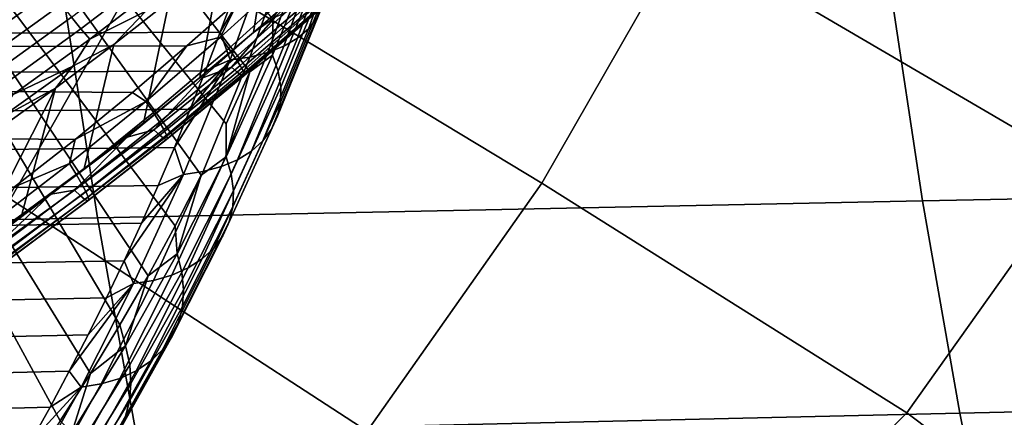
# Model space of a CAD drawing. Header units: metres. Extents: x -240 to 45, y -77 to 27.
# Tile 539 of 656: x -167.702 to -165.41, y -4.027 to -3.102. Entities that reach past the tile are written whole.
import ezdxf

# ---------------------------------------------------------------- set-up
doc = ezdxf.new("R2010")
doc.units = ezdxf.units.M
doc.layers.add('solid_102011X2', color=7, linetype='CONTINUOUS')

msp = doc.modelspace()

# ---------------------------------------------------------------- linework, layer by layer
at = {"layer": 'solid_102011X2'}
for points in [[(-168.481232, -1.524811, 293.744751), (-167.166183, -3.223116, 296.037476), (-167.22171, -3.34399, 295.943542), (-168.533844, -1.725268, 293.657196)], [(-167.113388, -3.184219, 296.13559), (-167.166183, -3.223116, 296.037476), (-168.481232, -1.524811, 293.744751), (-167.113144, -3.101094, 296.127289)], [(-168.533844, -1.725268, 293.657196), (-167.279724, -3.463388, 295.845398), (-167.340225, -3.581376, 295.743073), (-168.592819, -1.918916, 293.559021)], [(-167.221298, -3.421157, 295.952972), (-167.279724, -3.463388, 295.845398), (-168.533844, -1.725268, 293.657196), (-167.22171, -3.34399, 295.943542)], [(-168.592819, -1.918916, 293.559021), (-167.468811, -3.812219, 295.525726), (-167.536911, -3.924903, 295.410736), (-168.657959, -2.10499, 293.450653)], [(-168.592819, -1.918916, 293.559021), (-167.403259, -3.697679, 295.636505), (-167.468811, -3.812219, 295.525726)], [(-168.592819, -1.918916, 293.559021), (-167.340225, -3.581376, 295.743073), (-167.403259, -3.697679, 295.636505)], [(-168.657959, -2.10499, 293.450653), (-167.607529, -4.035441, 295.291473), (-167.680664, -4.143882, 295.16803), (-168.728973, -2.282758, 293.332458)], [(-168.657959, -2.10499, 293.450653), (-167.536911, -3.924903, 295.410736), (-167.607529, -4.035441, 295.291473)], [(-168.728973, -2.282758, 293.332458), (-167.680664, -4.143882, 295.16803), (-167.756332, -4.249838, 295.040375)], [(-165.230438, -3.445271, 319.770264), (-166.155258, -2.904037, 318.506378), (-165.886032, -2.3246, 318.66449), (-164.898483, -2.873154, 319.962158)], [(-166.486938, -3.482304, 318.308929), (-167.391937, -2.935026, 317.03186), (-167.12291, -2.349406, 317.194519), (-166.155258, -2.904037, 318.506378)], [(-167.723358, -3.519461, 316.828766), (-168.609146, -2.966133, 315.538361), (-168.340179, -2.374301, 315.705688), (-167.391937, -2.935026, 317.03186)], [(-167.038544, -3.02755, 298.370972), (-167.157562, -3.131823, 298.37851), (-167.114609, -2.85779, 298.080627), (-167.003647, -2.758188, 298.075104)], [(-167.0103, -3.097593, 296.552948), (-166.912048, -2.826651, 296.719391), (-166.930908, -2.850039, 296.770996), (-167.029861, -3.122931, 296.603363)], [(-167.157562, -3.131823, 298.37851), (-167.282639, -3.236776, 298.386475), (-167.231369, -2.957949, 298.086517), (-167.114609, -2.85779, 298.080627)], [(-167.029861, -3.122931, 296.603363), (-166.930908, -2.850039, 296.770996), (-166.95607, -2.870439, 296.821167), (-167.055649, -3.145031, 296.652466)], [(-167.055649, -3.145031, 296.652466), (-166.95607, -2.870439, 296.821167), (-166.987198, -2.887561, 296.869171), (-167.08728, -3.163579, 296.699615)], [(-167.124329, -3.17831, 296.744049), (-167.023834, -2.901161, 296.914337), (-167.065445, -2.911045, 296.955994), (-167.166245, -3.189014, 296.785217)], [(-167.08728, -3.163579, 296.699615), (-166.987198, -2.887561, 296.869171), (-167.023834, -2.901161, 296.914337), (-167.124329, -3.17831, 296.744049)], [(-165.636856, -4.016413, 319.525665), (-166.486938, -3.482304, 318.308929), (-166.155258, -2.904037, 318.506378), (-165.230438, -3.445271, 319.770264)], [(-167.11145, -2.917072, 296.993561), (-167.202057, -3.040205, 296.953796), (-167.235336, -3.130826, 296.897491)], [(-167.212433, -3.195538, 296.82251), (-167.11145, -2.917072, 296.993561), (-167.235336, -3.130826, 296.897491)], [(-167.166245, -3.189014, 296.785217), (-167.065445, -2.911045, 296.955994), (-167.11145, -2.917072, 296.993561), (-167.212433, -3.195538, 296.82251)], [(-166.892914, -4.059585, 318.057404), (-167.723358, -3.519461, 316.828766), (-167.391937, -2.935026, 317.03186), (-166.486938, -3.482304, 318.308929)], [(-167.113388, -3.184219, 296.13559), (-167.113144, -3.101094, 296.127289), (-167.012283, -2.936302, 296.306763)], [(-167.113388, -3.184219, 296.13559), (-167.012283, -2.936302, 296.306763), (-166.998444, -2.971675, 296.352844), (-167.100571, -3.222116, 296.179901)], [(-167.854141, -3.09524, 297.973907), (-167.680283, -2.971193, 297.961884), (-167.65506, -3.003857, 297.962524), (-167.829834, -3.1286, 297.973938)], [(-167.581573, -3.09606, 297.997772), (-167.407974, -2.963845, 297.988861), (-167.385239, -2.98981, 298.011505), (-167.559372, -3.122923, 298.019897)], [(-167.282639, -3.236776, 298.386475), (-167.413971, -3.342369, 298.394867), (-167.354141, -3.058637, 298.092804), (-167.231369, -2.957949, 298.086517)], [(-167.100571, -3.222116, 296.179901), (-166.998444, -2.971675, 296.352844), (-166.991272, -3.005968, 296.401184), (-167.094391, -3.258856, 296.226593)], [(-167.559372, -3.122923, 298.019897), (-167.385239, -2.98981, 298.011505), (-167.364502, -3.012967, 298.038696), (-167.539032, -3.146969, 298.0466)], [(-167.23436, -3.142989, 298.865692), (-167.064804, -2.988503, 298.856628), (-167.191895, -3.055579, 298.897552)], [(-167.044724, -3.014123, 298.817078), (-167.064804, -2.988503, 298.856628), (-167.23436, -3.142989, 298.865692), (-167.21553, -3.168839, 298.825714)], [(-163.740051, -2.991782, 355.825439), (-165.676132, -3.024626, 354.610199), (-165.600784, -3.523759, 354.506531), (-163.666931, -3.485492, 355.721832)], [(-167.829834, -3.1286, 297.973938), (-167.65506, -3.003857, 297.962524), (-167.629883, -3.035958, 297.968811), (-167.805496, -3.161456, 297.979584)], [(-165.676132, -3.024626, 354.610199), (-167.598511, -3.058002, 353.369507), (-167.520935, -3.562644, 353.265778), (-165.600784, -3.523759, 354.506531)], [(-167.539032, -3.146969, 298.0466), (-167.364502, -3.012967, 298.038696), (-167.408615, -3.082, 298.072479)], [(-167.028397, -3.03595, 298.773743), (-167.044724, -3.014123, 298.817078), (-167.21553, -3.168839, 298.825714), (-167.200363, -3.190742, 298.781982)], [(-167.094391, -3.258856, 296.226593), (-166.991272, -3.005968, 296.401184), (-166.99086, -3.038691, 296.451141), (-167.09494, -3.293913, 296.274902)], [(-167.312607, -3.162997, 298.90448), (-167.191895, -3.055579, 298.897552), (-176.625412, -3.040811, 304.574585), (-176.696564, -3.19562, 304.522491)], [(-167.202057, -3.040205, 296.953796), (-167.876801, -3.041734, 297.357941), (-167.911102, -3.133945, 297.300873), (-167.235336, -3.130826, 296.897491)], [(-167.805496, -3.161456, 297.979584), (-167.629883, -3.035958, 297.968811), (-167.605225, -3.066887, 297.980652), (-167.781586, -3.193185, 297.990814)], [(-167.016068, -3.053624, 298.727295), (-167.028397, -3.03595, 298.773743), (-167.200363, -3.190742, 298.781982), (-167.189102, -3.20834, 298.735229)], [(-167.107483, -3.096056, 298.384918), (-167.157562, -3.131823, 298.37851), (-167.038544, -3.02755, 298.370972)], [(-167.09494, -3.293913, 296.274902), (-166.99086, -3.038691, 296.451141), (-166.997238, -3.069379, 296.501984), (-167.102203, -3.326789, 296.324249)], [(-167.598511, -3.058002, 353.369507), (-169.507019, -3.091894, 352.103607), (-169.427155, -3.60213, 351.999786), (-167.520935, -3.562644, 353.265778)], [(-167.781586, -3.193185, 297.990814), (-167.605225, -3.066887, 297.980652), (-167.581573, -3.09606, 297.997772), (-167.758575, -3.223187, 298.007385)], [(-167.413971, -3.342369, 298.394867), (-167.551758, -3.4485, 298.403809), (-167.483215, -3.159832, 298.099548), (-167.354141, -3.058637, 298.092804)], [(-167.408615, -3.082, 298.072479), (-167.354141, -3.058637, 298.092804), (-167.483215, -3.159832, 298.099548)], [(-167.23436, -3.142989, 298.865692), (-167.191895, -3.055579, 298.897552), (-167.312607, -3.162997, 298.90448)], [(-167.0327, -3.061485, 298.427887), (-167.019196, -3.072172, 298.476105), (-167.195572, -3.224329, 298.483917), (-167.209274, -3.212755, 298.435944)], [(-167.107483, -3.096056, 298.384918), (-167.0327, -3.061485, 298.427887), (-167.209274, -3.212755, 298.435944)], [(-167.00795, -3.066857, 298.678497), (-167.016068, -3.053624, 298.727295), (-167.189102, -3.20834, 298.735229), (-167.181946, -3.221343, 298.686218)], [(-167.004181, -3.075429, 298.628143), (-167.00795, -3.066857, 298.678497), (-167.181946, -3.221343, 298.686218), (-167.179001, -3.229538, 298.635742)], [(-167.102203, -3.326789, 296.324249), (-166.997238, -3.069379, 296.501984), (-167.0103, -3.097593, 296.552948), (-167.116089, -3.357013, 296.37384)], [(-167.539032, -3.146969, 298.0466), (-167.408615, -3.082, 298.072479), (-167.483215, -3.159832, 298.099548), (-167.578247, -3.210261, 298.079895)], [(-167.019196, -3.072172, 298.476105), (-167.009842, -3.078109, 298.526123), (-167.185867, -3.231044, 298.533752), (-167.195572, -3.224329, 298.483917)], [(-167.009842, -3.078109, 298.526123), (-167.004807, -3.079201, 298.577087), (-167.180313, -3.23279, 298.584656), (-167.185867, -3.231044, 298.533752)], [(-167.004807, -3.079201, 298.577087), (-167.004181, -3.075429, 298.628143), (-167.179001, -3.229538, 298.635742), (-167.180313, -3.23279, 298.584656)], [(-167.758575, -3.223187, 298.007385), (-167.581573, -3.09606, 297.997772), (-167.559372, -3.122923, 298.019897), (-167.736877, -3.250893, 298.028961)], [(-167.209274, -3.212755, 298.435944), (-167.277908, -3.238372, 298.393127), (-167.157562, -3.131823, 298.37851), (-167.107483, -3.096056, 298.384918)], [(-167.116089, -3.357013, 296.37384), (-167.0103, -3.097593, 296.552948), (-167.029861, -3.122931, 296.603363), (-167.136383, -3.384156, 296.423004)], [(-167.235336, -3.130826, 296.897491), (-167.911102, -3.133945, 297.300873), (-167.946579, -3.225617, 297.241821), (-167.269745, -3.220951, 296.839294)], [(-167.736877, -3.250893, 298.028961), (-167.559372, -3.122923, 298.019897), (-167.539032, -3.146969, 298.0466), (-167.716934, -3.275779, 298.055176)], [(-167.277908, -3.238372, 298.393127), (-167.282639, -3.236776, 298.386475), (-167.157562, -3.131823, 298.37851)], [(-167.212433, -3.195538, 296.82251), (-167.235336, -3.130826, 296.897491), (-167.269745, -3.220951, 296.839294)], [(-167.136383, -3.384156, 296.423004), (-167.029861, -3.122931, 296.603363), (-167.055649, -3.145031, 296.652466), (-167.162811, -3.407829, 296.471008)], [(-167.716934, -3.275779, 298.055176), (-167.539032, -3.146969, 298.0466), (-167.578247, -3.210261, 298.079895)], [(-167.551758, -3.4485, 298.403809), (-167.69664, -3.555459, 298.413361), (-167.618851, -3.261497, 298.106812), (-167.483215, -3.159832, 298.099548)], [(-167.578247, -3.210261, 298.079895), (-167.483215, -3.159832, 298.099548), (-167.618851, -3.261497, 298.106812)], [(-167.40834, -3.292259, 298.875183), (-167.23436, -3.142989, 298.865692), (-167.312607, -3.162997, 298.90448)], [(-167.21553, -3.168839, 298.825714), (-167.23436, -3.142989, 298.865692), (-167.40834, -3.292259, 298.875183), (-167.390717, -3.318257, 298.834747)], [(-167.162811, -3.407829, 296.471008), (-167.055649, -3.145031, 296.652466), (-167.08728, -3.163579, 296.699615), (-167.194992, -3.427695, 296.517242)], [(-167.439484, -3.271291, 298.911835), (-167.312607, -3.162997, 298.90448), (-176.696564, -3.19562, 304.522491)], [(-167.40834, -3.292259, 298.875183), (-167.312607, -3.162997, 298.90448), (-167.439484, -3.271291, 298.911835)], [(-167.200363, -3.190742, 298.781982), (-167.21553, -3.168839, 298.825714), (-167.390717, -3.318257, 298.834747), (-167.376678, -3.340164, 298.790649)], [(-167.232452, -3.443471, 296.560974), (-167.124329, -3.17831, 296.744049), (-167.166245, -3.189014, 296.785217), (-167.274673, -3.454932, 296.601624)], [(-167.194992, -3.427695, 296.517242), (-167.08728, -3.163579, 296.699615), (-167.124329, -3.17831, 296.744049), (-167.232452, -3.443471, 296.560974)], [(-167.221298, -3.421157, 295.952972), (-167.166183, -3.223116, 296.037476), (-167.113388, -3.184219, 296.13559)], [(-167.221298, -3.421157, 295.952972), (-167.113388, -3.184219, 296.13559), (-167.100571, -3.222116, 296.179901), (-167.209549, -3.461383, 295.995483)], [(-167.573212, -3.380507, 298.9198), (-167.439484, -3.271291, 298.911835), (-176.696564, -3.19562, 304.522491), (-176.74585, -3.298079, 304.486206)], [(-167.189102, -3.20834, 298.735229), (-167.200363, -3.190742, 298.781982), (-167.376678, -3.340164, 298.790649), (-167.366455, -3.357622, 298.743591)], [(-167.212433, -3.195538, 296.82251), (-167.305283, -3.310523, 296.779205), (-167.341965, -3.39952, 296.717163)], [(-167.32106, -3.461914, 296.63858), (-167.212433, -3.195538, 296.82251), (-167.341965, -3.39952, 296.717163)], [(-167.274673, -3.454932, 296.601624), (-167.166245, -3.189014, 296.785217), (-167.212433, -3.195538, 296.82251), (-167.32106, -3.461914, 296.63858)], [(-167.212433, -3.195538, 296.82251), (-167.269745, -3.220951, 296.839294), (-167.305283, -3.310523, 296.779205)], [(-167.269745, -3.220951, 296.839294), (-167.946579, -3.225617, 297.241821), (-167.983246, -3.31673, 297.180817), (-167.305283, -3.310523, 296.779205)], [(-167.750916, -3.33374, 298.087982), (-167.578247, -3.210261, 298.079895), (-167.618851, -3.261497, 298.106812)], [(-167.716934, -3.275779, 298.055176), (-167.578247, -3.210261, 298.079895), (-167.750916, -3.33374, 298.087982)], [(-167.209274, -3.212755, 298.435944), (-167.195572, -3.224329, 298.483917), (-167.376129, -3.370916, 298.492249), (-167.389999, -3.358467, 298.44455)], [(-167.277908, -3.238372, 298.393127), (-167.209274, -3.212755, 298.435944), (-167.389999, -3.358467, 298.44455)], [(-167.195572, -3.224329, 298.483917), (-167.185867, -3.231044, 298.533752), (-167.366089, -3.37841, 298.541901), (-167.376129, -3.370916, 298.492249)], [(-167.181946, -3.221343, 298.686218), (-167.189102, -3.20834, 298.735229), (-167.366455, -3.357622, 298.743591), (-167.360229, -3.370344, 298.694397)], [(-167.185867, -3.231044, 298.533752), (-167.180313, -3.23279, 298.584656), (-167.360031, -3.380824, 298.592712), (-167.366089, -3.37841, 298.541901)], [(-167.179001, -3.229538, 298.635742), (-167.181946, -3.221343, 298.686218), (-167.360229, -3.370344, 298.694397), (-167.358063, -3.37812, 298.643829)], [(-167.180313, -3.23279, 298.584656), (-167.179001, -3.229538, 298.635742), (-167.358063, -3.37812, 298.643829), (-167.360031, -3.380824, 298.592712)], [(-167.221298, -3.421157, 295.952972), (-167.22171, -3.34399, 295.943542), (-167.166183, -3.223116, 296.037476)], [(-167.209549, -3.461383, 295.995483), (-167.100571, -3.222116, 296.179901), (-167.094391, -3.258856, 296.226593), (-167.204391, -3.500378, 296.040436)], [(-167.452011, -3.375674, 298.401825), (-167.413971, -3.342369, 298.394867), (-167.282639, -3.236776, 298.386475)], [(-167.389999, -3.358467, 298.44455), (-167.452011, -3.375674, 298.401825), (-167.282639, -3.236776, 298.386475), (-167.277908, -3.238372, 298.393127)], [(-167.809387, -3.635647, 298.420868), (-167.848572, -3.662919, 298.423492), (-167.761322, -3.363587, 298.114624), (-167.618851, -3.261497, 298.106812)], [(-167.69664, -3.555459, 298.413361), (-167.809387, -3.635647, 298.420868), (-167.618851, -3.261497, 298.106812)], [(-167.750916, -3.33374, 298.087982), (-167.618851, -3.261497, 298.106812), (-167.761322, -3.363587, 298.114624)], [(-167.40834, -3.292259, 298.875183), (-167.439484, -3.271291, 298.911835), (-167.573212, -3.380507, 298.9198)], [(-167.204391, -3.500378, 296.040436), (-167.094391, -3.258856, 296.226593), (-167.09494, -3.293913, 296.274902), (-167.205917, -3.537587, 296.087097)], [(-167.713745, -3.490656, 298.928253), (-167.573212, -3.380507, 298.9198), (-176.74585, -3.298079, 304.486206), (-176.796799, -3.400283, 304.448486)], [(-167.586365, -3.436499, 298.885162), (-167.40834, -3.292259, 298.875183), (-167.573212, -3.380507, 298.9198)], [(-167.390717, -3.318257, 298.834747), (-167.40834, -3.292259, 298.875183), (-167.586365, -3.436499, 298.885162), (-167.569901, -3.462567, 298.844269)], [(-167.205917, -3.537587, 296.087097), (-167.09494, -3.293913, 296.274902), (-167.102203, -3.326789, 296.324249), (-167.214111, -3.572479, 296.134857)], [(-167.305283, -3.310523, 296.779205), (-167.983246, -3.31673, 297.180817), (-168.021118, -3.407263, 297.117767), (-167.341965, -3.39952, 296.717163)], [(-167.376678, -3.340164, 298.790649), (-167.390717, -3.318257, 298.834747), (-167.569901, -3.462567, 298.844269), (-167.556961, -3.484409, 298.799805)], [(-167.366455, -3.357622, 298.743591), (-167.376678, -3.340164, 298.790649), (-167.556961, -3.484409, 298.799805), (-167.547729, -3.501668, 298.752472)], [(-167.452011, -3.375674, 298.401825), (-167.551758, -3.4485, 298.403809), (-167.413971, -3.342369, 298.394867)], [(-167.214111, -3.572479, 296.134857), (-167.102203, -3.326789, 296.324249), (-167.116089, -3.357013, 296.37384), (-167.228836, -3.604556, 296.183044)], [(-167.389999, -3.358467, 298.44455), (-167.376129, -3.370916, 298.492249), (-167.56041, -3.512141, 298.501129), (-167.574432, -3.498826, 298.453705)], [(-167.452011, -3.375674, 298.401825), (-167.389999, -3.358467, 298.44455), (-167.574432, -3.498826, 298.453705)], [(-167.360229, -3.370344, 298.694397), (-167.366455, -3.357622, 298.743591), (-167.547729, -3.501668, 298.752472), (-167.542358, -3.514059, 298.703064)], [(-167.228836, -3.604556, 296.183044), (-167.116089, -3.357013, 296.37384), (-167.136383, -3.384156, 296.423004), (-167.249893, -3.633361, 296.230927)], [(-167.586365, -3.436499, 298.885162), (-167.573212, -3.380507, 298.9198), (-167.713745, -3.490656, 298.928253)], [(-167.62941, -3.508126, 298.411072), (-167.551758, -3.4485, 298.403809), (-167.452011, -3.375674, 298.401825)], [(-167.62941, -3.508126, 298.411072), (-167.452011, -3.375674, 298.401825), (-167.574432, -3.498826, 298.453705)], [(-167.376129, -3.370916, 298.492249), (-167.366089, -3.37841, 298.541901), (-167.550064, -3.520413, 298.550598), (-167.56041, -3.512141, 298.501129)], [(-167.366089, -3.37841, 298.541901), (-167.360031, -3.380824, 298.592712), (-167.543549, -3.52351, 298.601318), (-167.550064, -3.520413, 298.550598)], [(-167.360031, -3.380824, 298.592712), (-167.358063, -3.37812, 298.643829), (-167.54097, -3.52138, 298.652405), (-167.543549, -3.52351, 298.601318)], [(-167.358063, -3.37812, 298.643829), (-167.360229, -3.370344, 298.694397), (-167.542358, -3.514059, 298.703064), (-167.54097, -3.52138, 298.652405)], [(-167.249893, -3.633361, 296.230927), (-167.136383, -3.384156, 296.423004), (-167.162811, -3.407829, 296.471008), (-167.276978, -3.658482, 296.277832)], [(-167.341965, -3.39952, 296.717163), (-168.021118, -3.407263, 297.117767), (-168.060181, -3.497162, 297.052765), (-167.379807, -3.487922, 296.653198)], [(-167.32106, -3.461914, 296.63858), (-167.341965, -3.39952, 296.717163), (-167.379807, -3.487922, 296.653198)], [(-167.276978, -3.658482, 296.277832), (-167.162811, -3.407829, 296.471008), (-167.194992, -3.427695, 296.517242), (-167.309708, -3.679563, 296.32312)], [(-167.768066, -3.5759, 298.89563), (-167.586365, -3.436499, 298.885162), (-167.713745, -3.490656, 298.928253)], [(-167.569901, -3.462567, 298.844269), (-167.586365, -3.436499, 298.885162), (-167.768066, -3.5759, 298.89563), (-167.752731, -3.601964, 298.854309)], [(-167.309708, -3.679563, 296.32312), (-167.194992, -3.427695, 296.517242), (-167.232452, -3.443471, 296.560974), (-167.34761, -3.696301, 296.366119)], [(-167.335526, -3.646807, 295.759796), (-167.279724, -3.463388, 295.845398), (-167.221298, -3.421157, 295.952972)], [(-167.335526, -3.646807, 295.759796), (-167.221298, -3.421157, 295.952972), (-167.209549, -3.461383, 295.995483), (-167.324844, -3.689171, 295.800507)], [(-167.62941, -3.508126, 298.411072), (-167.69664, -3.555459, 298.413361), (-167.551758, -3.4485, 298.403809)], [(-167.390152, -3.708458, 296.406219), (-167.274673, -3.454932, 296.601624), (-167.32106, -3.461914, 296.63858), (-167.436722, -3.715862, 296.442841)], [(-167.34761, -3.696301, 296.366119), (-167.232452, -3.443471, 296.560974), (-167.274673, -3.454932, 296.601624), (-167.390152, -3.708458, 296.406219)], [(-164.939392, -4.541136, 320.575104), (-165.636856, -4.016413, 319.525665), (-165.230438, -3.445271, 319.770264), (-164.360474, -3.97341, 320.975067)], [(-167.556961, -3.484409, 298.799805), (-167.569901, -3.462567, 298.844269), (-167.752731, -3.601964, 298.854309), (-167.740814, -3.623676, 298.809479)], [(-167.32106, -3.461914, 296.63858), (-167.418808, -3.575681, 296.58728), (-167.458954, -3.662758, 296.51944)], [(-167.436722, -3.715862, 296.442841), (-167.32106, -3.461914, 296.63858), (-167.458954, -3.662758, 296.51944)], [(-167.32106, -3.461914, 296.63858), (-167.379807, -3.487922, 296.653198), (-167.418808, -3.575681, 296.58728)], [(-167.335526, -3.646807, 295.759796), (-167.340225, -3.581376, 295.743073), (-167.279724, -3.463388, 295.845398)], [(-167.324844, -3.689171, 295.800507), (-167.209549, -3.461383, 295.995483), (-167.204391, -3.500378, 296.040436), (-167.32074, -3.730238, 295.843658)], [(-166.206238, -4.589978, 319.124603), (-166.892914, -4.059585, 318.057404), (-166.486938, -3.482304, 318.308929), (-165.636856, -4.016413, 319.525665)], [(-167.379807, -3.487922, 296.653198), (-168.060181, -3.497162, 297.052765), (-168.100449, -3.58639, 296.985748), (-167.418808, -3.575681, 296.58728)], [(-167.574432, -3.498826, 298.453705), (-167.56041, -3.512141, 298.501129), (-167.748047, -3.648207, 298.51059), (-167.762177, -3.634039, 298.46347)], [(-167.62941, -3.508126, 298.411072), (-167.574432, -3.498826, 298.453705), (-167.762177, -3.634039, 298.46347)], [(-167.547729, -3.501668, 298.752472), (-167.556961, -3.484409, 298.799805), (-167.740814, -3.623676, 298.809479), (-167.732513, -3.640679, 298.761902)], [(-167.542358, -3.514059, 298.703064), (-167.547729, -3.501668, 298.752472), (-167.732513, -3.640679, 298.761902), (-167.727997, -3.652693, 298.712311)], [(-167.32074, -3.730238, 295.843658), (-167.204391, -3.500378, 296.040436), (-167.205917, -3.537587, 296.087097), (-167.323273, -3.769424, 295.888641)], [(-163.666931, -3.485492, 355.721832), (-165.600784, -3.523759, 354.506531), (-165.514038, -4.017465, 354.387146), (-163.582748, -3.973834, 355.602539)], [(-167.452988, -4.639001, 317.655365), (-168.128922, -4.102902, 316.570221), (-167.723358, -3.519461, 316.828766), (-166.892914, -4.059585, 318.057404)], [(-167.62941, -3.508126, 298.411072), (-167.809387, -3.635647, 298.420868), (-167.69664, -3.555459, 298.413361)], [(-167.62941, -3.508126, 298.411072), (-167.762177, -3.634039, 298.46347), (-167.809387, -3.635647, 298.420868)], [(-167.56041, -3.512141, 298.501129), (-167.550064, -3.520413, 298.550598), (-167.737411, -3.657261, 298.559875), (-167.748047, -3.648207, 298.51059)], [(-167.550064, -3.520413, 298.550598), (-167.543549, -3.52351, 298.601318), (-167.730453, -3.661053, 298.610474), (-167.737411, -3.657261, 298.559875)], [(-167.543549, -3.52351, 298.601318), (-167.54097, -3.52138, 298.652405), (-167.727295, -3.659522, 298.66156), (-167.730453, -3.661053, 298.610474)], [(-167.54097, -3.52138, 298.652405), (-167.542358, -3.514059, 298.703064), (-167.727997, -3.652693, 298.712311), (-167.727295, -3.659522, 298.66156)], [(-165.600784, -3.523759, 354.506531), (-167.520935, -3.562644, 353.265778), (-167.431595, -4.0618, 353.146271), (-165.514038, -4.017465, 354.387146)], [(-167.323273, -3.769424, 295.888641), (-167.205917, -3.537587, 296.087097), (-167.214111, -3.572479, 296.134857), (-167.332397, -3.806168, 295.934814)], [(-167.520935, -3.562644, 353.265778), (-169.427155, -3.60213, 351.999786), (-169.335205, -4.106819, 351.880249), (-167.431595, -4.0618, 353.146271)], [(-167.332397, -3.806168, 295.934814), (-167.214111, -3.572479, 296.134857), (-167.228836, -3.604556, 296.183044), (-167.347977, -3.839946, 295.981537)], [(-167.418808, -3.575681, 296.58728), (-168.100449, -3.58639, 296.985748), (-168.141937, -3.674922, 296.916687), (-167.458954, -3.662758, 296.51944)], [(-167.335526, -3.646807, 295.759796), (-167.403259, -3.697679, 295.636505), (-167.340225, -3.581376, 295.743073)], [(-167.347977, -3.839946, 295.981537), (-167.228836, -3.604556, 296.183044), (-167.249893, -3.633361, 296.230927), (-167.369812, -3.870278, 296.028107)], [(-167.369812, -3.870278, 296.028107), (-167.249893, -3.633361, 296.230927), (-167.276978, -3.658482, 296.277832), (-167.397568, -3.896729, 296.073883)], [(-167.458954, -3.662758, 296.51944), (-168.141937, -3.674922, 296.916687), (-168.184647, -3.762712, 296.845612), (-167.500275, -3.749127, 296.449615)], [(-167.436722, -3.715862, 296.442841), (-167.458954, -3.662758, 296.51944), (-167.500275, -3.749127, 296.449615)], [(-167.455551, -3.860957, 295.556946), (-167.403259, -3.697679, 295.636505), (-167.335526, -3.646807, 295.759796)], [(-167.455551, -3.860957, 295.556946), (-167.335526, -3.646807, 295.759796), (-167.324844, -3.689171, 295.800507), (-167.445969, -3.90528, 295.595795)], [(-167.397568, -3.896729, 296.073883), (-167.276978, -3.658482, 296.277832), (-167.309708, -3.679563, 296.32312), (-167.430862, -3.918924, 296.118195)], [(-167.430862, -3.918924, 296.118195), (-167.309708, -3.679563, 296.32312), (-167.34761, -3.696301, 296.366119), (-167.469208, -3.936545, 296.160461)], [(-167.445969, -3.90528, 295.595795), (-167.324844, -3.689171, 295.800507), (-167.32074, -3.730238, 295.843658), (-167.442932, -3.948246, 295.637146)], [(-167.51207, -3.949341, 296.200012), (-167.390152, -3.708458, 296.406219), (-167.436722, -3.715862, 296.442841), (-167.558838, -3.95713, 296.236298)], [(-167.469208, -3.936545, 296.160461), (-167.34761, -3.696301, 296.366119), (-167.390152, -3.708458, 296.406219), (-167.51207, -3.949341, 296.200012)], [(-167.455551, -3.860957, 295.556946), (-167.468811, -3.812219, 295.525726), (-167.403259, -3.697679, 295.636505)], [(-167.436722, -3.715862, 296.442841), (-167.54277, -3.834749, 296.377838), (-167.586426, -3.919574, 296.304077)], [(-167.558838, -3.95713, 296.236298), (-167.436722, -3.715862, 296.442841), (-167.586426, -3.919574, 296.304077)], [(-167.436722, -3.715862, 296.442841), (-167.500275, -3.749127, 296.449615), (-167.54277, -3.834749, 296.377838)], [(-167.442932, -3.948246, 295.637146), (-167.32074, -3.730238, 295.843658), (-167.323273, -3.769424, 295.888641), (-167.446472, -3.989241, 295.68042)], [(-167.500275, -3.749127, 296.449615), (-168.184647, -3.762712, 296.845612), (-168.228561, -3.84971, 296.772522), (-167.54277, -3.834749, 296.377838)], [(-167.446472, -3.989241, 295.68042), (-167.323273, -3.769424, 295.888641), (-167.332397, -3.806168, 295.934814), (-167.456543, -4.027681, 295.724976)], [(-167.455551, -3.860957, 295.556946), (-167.536911, -3.924903, 295.410736), (-167.468811, -3.812219, 295.525726)], [(-167.456543, -4.027681, 295.724976), (-167.332397, -3.806168, 295.934814), (-167.347977, -3.839946, 295.981537), (-167.473007, -4.063018, 295.770233)], [(-167.54277, -3.834749, 296.377838), (-168.228561, -3.84971, 296.772522), (-168.273712, -3.935884, 296.697388), (-167.586426, -3.919574, 296.304077)], [(-167.473007, -4.063018, 295.770233), (-167.347977, -3.839946, 295.981537), (-167.369812, -3.870278, 296.028107), (-167.495621, -4.094747, 295.81546)], [(-167.580902, -4.063441, 295.345215), (-167.536911, -3.924903, 295.410736), (-167.455551, -3.860957, 295.556946)], [(-167.580902, -4.063441, 295.345215), (-167.455551, -3.860957, 295.556946), (-167.445969, -3.90528, 295.595795), (-167.572433, -4.109554, 295.382202)], [(-167.495621, -4.094747, 295.81546), (-167.369812, -3.870278, 296.028107), (-167.397568, -3.896729, 296.073883), (-167.524063, -4.122416, 295.860107)], [(-167.572433, -4.109554, 295.382202), (-167.445969, -3.90528, 295.595795), (-167.442932, -3.948246, 295.637146), (-167.57048, -4.154254, 295.421753)], [(-167.524063, -4.122416, 295.860107), (-167.397568, -3.896729, 296.073883), (-167.430862, -3.918924, 296.118195), (-167.557922, -4.14563, 295.903473)], [(-167.586426, -3.919574, 296.304077), (-168.273712, -3.935884, 296.697388), (-168.320068, -4.021194, 296.620239), (-167.631271, -4.003567, 296.228363)], [(-167.596725, -4.164059, 295.944946), (-167.469208, -3.936545, 296.160461), (-167.51207, -3.949341, 296.200012), (-167.639923, -4.177439, 295.983948)], [(-167.558838, -3.95713, 296.236298), (-167.586426, -3.919574, 296.304077), (-167.631271, -4.003567, 296.228363)], [(-167.580902, -4.063441, 295.345215), (-167.607529, -4.035441, 295.291473), (-167.536911, -3.924903, 295.410736)], [(-167.557922, -4.14563, 295.903473), (-167.430862, -3.918924, 296.118195), (-167.469208, -3.936545, 296.160461), (-167.596725, -4.164059, 295.944946)], [(-167.686874, -4.185579, 296.019928), (-167.558838, -3.95713, 296.236298), (-167.677292, -4.08669, 296.150696), (-167.724487, -4.168894, 296.071014)], [(-167.639923, -4.177439, 295.983948), (-167.51207, -3.949341, 296.200012), (-167.558838, -3.95713, 296.236298), (-167.686874, -4.185579, 296.019928)], [(-167.558838, -3.95713, 296.236298), (-167.631271, -4.003567, 296.228363), (-167.677292, -4.08669, 296.150696)], [(-167.57048, -4.154254, 295.421753), (-167.442932, -3.948246, 295.637146), (-167.446472, -3.989241, 295.68042), (-167.575043, -4.196903, 295.463287)], [(-163.582748, -3.973834, 355.602539), (-165.514038, -4.017465, 354.387146), (-165.416, -4.504982, 354.252197), (-163.48761, -4.456053, 355.467712)], [(-167.631271, -4.003567, 296.228363), (-168.320068, -4.021194, 296.620239), (-168.367661, -4.105585, 296.541016), (-167.677292, -4.08669, 296.150696)], [(-167.575043, -4.196903, 295.463287), (-167.446472, -3.989241, 295.68042), (-167.456543, -4.027681, 295.724976), (-167.586075, -4.236892, 295.506226)], [(-165.514038, -4.017465, 354.387146), (-167.431595, -4.0618, 353.146271), (-167.330627, -4.5547, 353.011261), (-165.416, -4.504982, 354.252197)], [(-165.544708, -5.106655, 320.1745), (-166.206238, -4.589978, 319.124603), (-165.636856, -4.016413, 319.525665), (-164.939392, -4.541136, 320.575104)]]:
    msp.add_3dface(points, dxfattribs=at)

doc.saveas('drawing.dxf')
